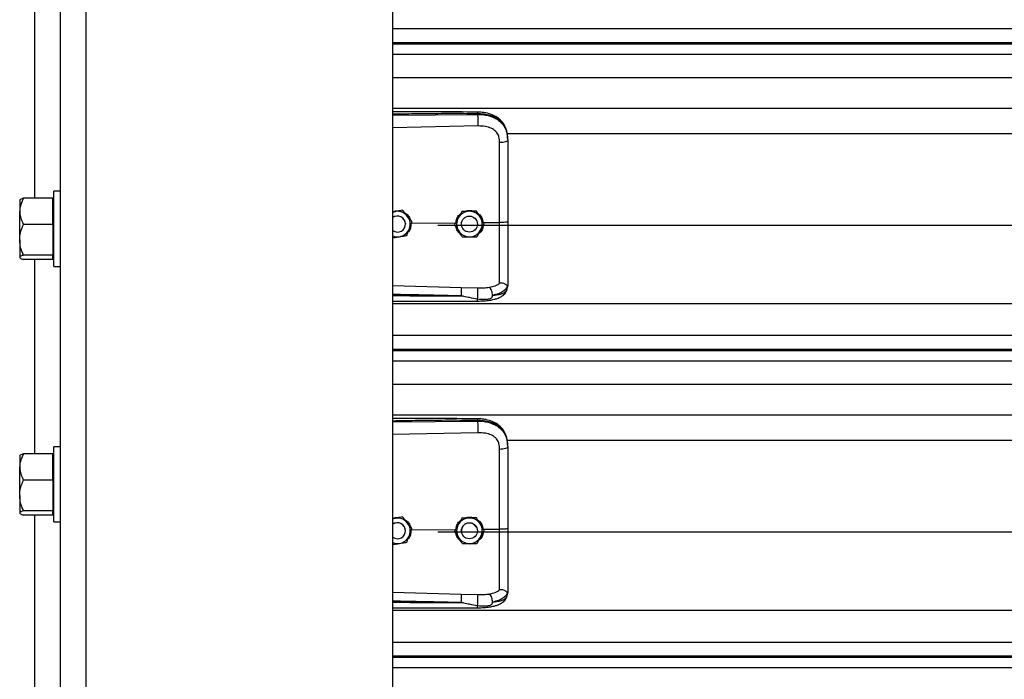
# Model space of a CAD drawing. Header units: inches. Extents: x 170 to 284, y 215 to 248.
# Tile 681 of 1056: x 226.914 to 227.573, y 221.509 to 221.951. Entities that reach past the tile are written whole.
import ezdxf

# ---------------------------------------------------------------- set-up
doc = ezdxf.new("R2010")
doc.units = ezdxf.units.IN
doc.header["$LTSCALE"] = 0.25
doc.header["$MEASUREMENT"] = 0
doc.layers.add('RH FRONT OF HOOD', color=7, linetype='Continuous')

msp = doc.modelspace()

# ---------------------------------------------------------------- linework, layer by layer
at = {"layer": 'RH FRONT OF HOOD'}
for p, q in [((226.94105, 220.1328), (226.94105, 224.45638)), ((226.95817, 220.1328), (226.95817, 224.34448)), ((227.16361, 220.1328), (227.16361, 224.33325)), ((226.92392, 221.83117), (226.92392, 221.96129)), ((227.16361, 221.94472), (231.19593, 221.94472)), ((231.19593, 221.93523), (227.16361, 221.93523)), ((227.16361, 221.93459), (231.19593, 221.93459)), ((227.16361, 221.92757), (231.19593, 221.92757)), ((227.16361, 221.91189), (231.19593, 221.91189)), ((227.16361, 221.8915), (231.19593, 221.8915)), ((227.16361, 221.88675), (227.22046, 221.88729)), ((227.22046, 221.88729), (227.22046, 221.8877)), ((227.22056, 221.8795), (227.16361, 221.87829)), ((227.24016, 221.87443), (231.11938, 221.87443)), ((227.24066, 221.87037), (227.24066, 221.86988)), ((226.94105, 221.83577), (226.93646, 221.83577)), ((226.93646, 221.78547), (226.93646, 221.83577)), ((226.91388, 221.83011), (226.91369, 221.82988)), ((226.91369, 221.82988), (226.91369, 221.82234)), ((226.93591, 221.83117), (226.91625, 221.83117)), ((226.93591, 221.82234), (226.93591, 221.83117)), ((226.93646, 221.82988), (226.93591, 221.82988)), ((226.91369, 221.80325), (226.91369, 221.82234)), ((226.93591, 221.81352), (226.93591, 221.82234)), ((227.16539, 221.82223), (227.16361, 221.82194)), ((227.17027, 221.82302), (227.16934, 221.82287)), ((227.17027, 221.82302), (227.17027, 221.82302)), ((227.2099, 221.82226), (227.2099, 221.82226)), ((227.21979, 221.82241), (227.21979, 221.82241)), ((226.93591, 221.81352), (226.91625, 221.81352)), ((226.93591, 221.81352), (226.93591, 221.80325)), ((227.17091, 221.81716), (227.1713, 221.81662)), ((227.17211, 221.81378), (227.17211, 221.81378)), ((227.17615, 221.81438), (227.20585, 221.81467)), ((227.17652, 221.81537), (227.17652, 221.81537)), ((227.19378, 221.81303), (231.16577, 221.81303)), ((227.20509, 221.81363), (227.20509, 221.81363)), ((227.20962, 221.81378), (227.20966, 221.81438)), ((227.20962, 221.81378), (227.20962, 221.81378)), ((227.21863, 221.81768), (227.21957, 221.81652)), ((227.21957, 221.81652), (227.21972, 221.81626)), ((227.22031, 221.81421), (227.22033, 221.81378)), ((227.22033, 221.81378), (227.22033, 221.81378)), ((227.22428, 221.81484), (227.2352, 221.81495)), ((227.22486, 221.81393), (227.22486, 221.81393)), ((226.91369, 221.80325), (226.91369, 221.79153)), ((226.93591, 221.80325), (226.93591, 221.79297)), ((226.93591, 221.79297), (226.91625, 221.79297)), ((226.93591, 221.79153), (226.93591, 221.79297)), ((226.91369, 221.79153), (226.91369, 221.79136)), ((226.91369, 221.79136), (226.91388, 221.79114)), ((226.93591, 221.79008), (226.91625, 221.79008)), ((226.92392, 221.65996), (226.92392, 221.79008)), ((226.93591, 221.79008), (226.93591, 221.79153)), ((226.93591, 221.79136), (226.93646, 221.79136)), ((226.93646, 221.78547), (226.94105, 221.78547)), ((227.16361, 221.77262), (227.20955, 221.77129)), ((227.24032, 221.77031), (227.24066, 221.7723)), ((227.24066, 221.77283), (227.24066, 221.7723)), ((227.20955, 221.77129), (227.22053, 221.77103)), ((227.16361, 221.76065), (231.19593, 221.76065)), ((227.16361, 221.73927), (231.19593, 221.73927)), ((231.19593, 221.72978), (227.16361, 221.72978)), ((227.16361, 221.72914), (231.19593, 221.72914)), ((227.16361, 221.72213), (231.19593, 221.72213)), ((227.16361, 221.70644), (231.19593, 221.70644)), ((227.16361, 221.68605), (231.19593, 221.68605)), ((227.16361, 221.68131), (227.22046, 221.68184)), ((227.22046, 221.68184), (227.22046, 221.68225)), ((227.22056, 221.67405), (227.16361, 221.67284)), ((227.24016, 221.66898), (231.11938, 221.66898)), ((226.94105, 221.66457), (226.93646, 221.66457)), ((226.93646, 221.61427), (226.93646, 221.66457)), ((227.24066, 221.66492), (227.24066, 221.66443)), ((226.91388, 221.6589), (226.91369, 221.65868)), ((226.91369, 221.65868), (226.91369, 221.65114)), ((226.93591, 221.65996), (226.91625, 221.65996)), ((226.93591, 221.65114), (226.93591, 221.65996)), ((226.93646, 221.65868), (226.93591, 221.65868)), ((226.91369, 221.63204), (226.91369, 221.65114)), ((226.93591, 221.64231), (226.93591, 221.65114)), ((226.93591, 221.64231), (226.91625, 221.64231)), ((226.93591, 221.64231), (226.93591, 221.63204)), ((226.91369, 221.63204), (226.91369, 221.62032)), ((226.93591, 221.63204), (226.93591, 221.62177)), ((226.93591, 221.62177), (226.91625, 221.62177)), ((226.93591, 221.62032), (226.93591, 221.62177)), ((226.91369, 221.62032), (226.91369, 221.62016)), ((226.91369, 221.62016), (226.91388, 221.61993)), ((226.93591, 221.61887), (226.91625, 221.61887)), ((226.92392, 221.48876), (226.92392, 221.61887)), ((226.93591, 221.61887), (226.93591, 221.62032)), ((226.93591, 221.62016), (226.93646, 221.62016)), ((226.93646, 221.61427), (226.94105, 221.61427)), ((227.16539, 221.61678), (227.16361, 221.61649)), ((227.17027, 221.61757), (227.16934, 221.61742)), ((227.17027, 221.61757), (227.17027, 221.61757)), ((227.2099, 221.61681), (227.2099, 221.61682)), ((227.21979, 221.61696), (227.21979, 221.61696)), ((227.17211, 221.60833), (227.17211, 221.60833)), ((227.17615, 221.60894), (227.20585, 221.60922)), ((227.17652, 221.60992), (227.17652, 221.60992)), ((227.19378, 221.60759), (231.16577, 221.60759)), ((227.20509, 221.60818), (227.20509, 221.60818)), ((227.20962, 221.60833), (227.20962, 221.60833)), ((227.22033, 221.60833), (227.22033, 221.60833)), ((227.22428, 221.6094), (227.2352, 221.6095)), ((227.22486, 221.60848), (227.22486, 221.60848)), ((227.16361, 221.56717), (227.20955, 221.56584)), ((227.20955, 221.56584), (227.22053, 221.56558)), ((227.24032, 221.56486), (227.24066, 221.56685)), ((227.24066, 221.56738), (227.24066, 221.56685)), ((227.16361, 221.5552), (231.19593, 221.5552)), ((227.16361, 221.53382), (231.19593, 221.53382)), ((231.19593, 221.52434), (227.16361, 221.52434)), ((227.16361, 221.5237), (231.19593, 221.5237)), ((227.16361, 221.51668), (231.19593, 221.51668))]:
    msp.add_line(p, q, dxfattribs=at)
at = {"layer": 'RH FRONT OF HOOD', "flags": 128}
for points in [[(227.24066, 221.86988), (227.24055, 221.86958), (227.24024, 221.8693), (227.23974, 221.86903), (227.23907, 221.8688), (227.23824, 221.86861), (227.2373, 221.86846), (227.23627, 221.86837), (227.2352, 221.86833)], [(227.16361, 221.82174), (227.1643, 221.82197), (227.16539, 221.82223)], [(227.17205, 221.81461), (227.17209, 221.81424), (227.17211, 221.81378)], [(227.24066, 221.66443), (227.24055, 221.66414), (227.24024, 221.66385), (227.23974, 221.66359), (227.23907, 221.66335), (227.23824, 221.66316), (227.2373, 221.66302), (227.23627, 221.66292), (227.2352, 221.66288)], [(227.16361, 221.61629), (227.1643, 221.61653), (227.16539, 221.61678)], [(227.21957, 221.61107), (227.22017, 221.6096), (227.22033, 221.60833)]]:
    msp.add_lwpolyline(points, dxfattribs=at)
at = {"layer": 'RH FRONT OF HOOD'}
for centre in [(227.21498, 221.81378), (227.21498, 221.60833)]:
    msp.add_circle(centre, 0.00535, dxfattribs=at)
for centre, radius, start, end in [((227.16676, 221.81378), 0.00535, 300.00974, 126.0719), ((227.16676, 221.81378), 0.00856, 39.24773, 99.24773), ((227.16676, 221.81378), 0.00856, 339.24773, 39.24773), ((227.21498, 221.81378), 0.00856, 90.85968, 150.85968), ((227.21498, 221.81378), 0.00856, 30.85968, 90.85968), ((227.21498, 221.81378), 0.00856, 150.85968, 210.85968), ((227.21498, 221.81378), 0.00856, 330.85968, 30.85968), ((227.16676, 221.81378), 0.00535, 233.9281, 300.00974), ((227.16676, 221.81378), 0.00856, 248.40768, 279.24773), ((227.16676, 221.81378), 0.00856, 279.24773, 339.24773), ((227.21498, 221.81378), 0.00856, 210.85968, 270.85968), ((227.21498, 221.81378), 0.00856, 270.85968, 330.85968), ((227.16676, 221.60833), 0.00856, 39.24773, 99.24773), ((227.21498, 221.60833), 0.00856, 90.85968, 150.85968), ((227.21498, 221.60833), 0.00856, 30.85968, 90.85968), ((227.16676, 221.60833), 0.00535, 39.24773, 126.0719), ((227.16676, 221.60833), 0.00535, 300.00974, 126.0719), ((227.16676, 221.60833), 0.00535, 0, 39.24773), ((227.16676, 221.60833), 0.00856, 339.24773, 39.24773), ((227.21498, 221.60833), 0.00856, 150.85968, 210.85968), ((227.21498, 221.60833), 0.00535, 30.85968, 180), ((227.21498, 221.60833), 0.00856, 330.85968, 30.85968), ((227.16676, 221.60833), 0.00535, 233.9281, 300.00974), ((227.16676, 221.60833), 0.00856, 279.24773, 339.24773), ((227.21498, 221.60833), 0.00856, 210.85968, 270.85968), ((227.21498, 221.60833), 0.00856, 270.85968, 330.85968), ((227.16676, 221.60833), 0.00856, 248.40768, 279.24773)]:
    msp.add_arc(centre, radius, start, end, dxfattribs=at)
for points, knots in [([(227.22044, 221.88879), (227.21122, 221.88886), (227.19314, 221.889), (227.17419, 221.88894), (227.16447, 221.88889), (227.16361, 221.88888)], [0, 0, 0, 0, 0.486583, 0.954841, 1, 1, 1, 1]), ([(227.22046, 221.8877), (227.21415, 221.88774), (227.20092, 221.88782), (227.18197, 221.88764), (227.16933, 221.88742), (227.16361, 221.88732)], [0, 0, 0, 0, 0.33267, 0.698436, 1, 1, 1, 1]), ([(227.24057, 221.87241), (227.24045, 221.87348), (227.24024, 221.87542), (227.23949, 221.87794), (227.23863, 221.87985), (227.23756, 221.8816), (227.23624, 221.88319), (227.23477, 221.88448), (227.2334, 221.88544), (227.23196, 221.88627), (227.22958, 221.88734), (227.22664, 221.88815), (227.22333, 221.88868), (227.22144, 221.88876), (227.22044, 221.88879)], [0, 0, 0, 0, 0.108447, 0.196305, 0.269183, 0.327997, 0.41496, 0.491641, 0.538976, 0.594191, 0.669415, 0.814855, 0.902261, 1, 1, 1, 1]), ([(227.22044, 221.88878), (227.22044, 221.88878), (227.22045, 221.8888), (227.22045, 221.88868), (227.22046, 221.88839), (227.22046, 221.88797), (227.22046, 221.8877)], [0, 0, 0, 0, 0.097876, 0.335386, 0.567961, 1, 1, 1, 1]), ([(227.24066, 221.87037), (227.24059, 221.87172), (227.24047, 221.87428), (227.23951, 221.87778), (227.23822, 221.88019), (227.23685, 221.88189), (227.23577, 221.88293), (227.23471, 221.88376), (227.23372, 221.88442), (227.23249, 221.88512), (227.23089, 221.88584), (227.22823, 221.88675), (227.22469, 221.88751), (227.22179, 221.88764), (227.22046, 221.8877)], [0, 0, 0, 0, 0.130716, 0.246761, 0.357793, 0.417097, 0.479148, 0.517715, 0.55909, 0.603295, 0.663348, 0.735369, 0.879208, 1, 1, 1, 1]), ([(227.22046, 221.88729), (227.22048, 221.88671), (227.22053, 221.88552), (227.22057, 221.88329), (227.22058, 221.88112), (227.22056, 221.88003), (227.22056, 221.8795)], [0, 0, 0, 0, 0.240694, 0.5, 0.759306, 1, 1, 1, 1]), ([(227.22046, 221.88729), (227.22166, 221.88726), (227.22409, 221.88719), (227.22742, 221.88658), (227.2304, 221.88563), (227.23293, 221.88442), (227.23517, 221.88287), (227.23704, 221.88104), (227.23853, 221.8789), (227.2397, 221.87635), (227.2405, 221.87327), (227.2406, 221.87102), (227.24066, 221.86988)], [0, 0, 0, 0, 0.109401, 0.222347, 0.315179, 0.410223, 0.501275, 0.594601, 0.683449, 0.774533, 0.885821, 1, 1, 1, 1]), ([(227.23477, 221.87226), (227.23477, 221.87226), (227.23467, 221.87262), (227.23417, 221.87403), (227.23264, 221.87623), (227.22957, 221.87814), (227.22546, 221.87935), (227.2223, 221.87945), (227.22056, 221.8795)], [0, 0, 0, 0, 0.000004, 0.065095, 0.26167, 0.475311, 0.709366, 1, 1, 1, 1]), ([(227.2352, 221.86833), (227.23513, 221.86966), (227.23506, 221.87098), (227.23477, 221.87226), (227.23477, 221.87226)], [0, 0, 0, 0, 0.99998, 1, 1, 1, 1]), ([(227.2352, 221.81495), (227.2352, 221.81495), (227.2352, 221.81833), (227.2352, 221.82538), (227.2352, 221.83605), (227.2352, 221.84693), (227.2352, 221.85772), (227.2352, 221.86479), (227.2352, 221.86833)], [0, 0, 0, 0, 0.000001, 0.187792, 0.390844, 0.593896, 0.796948, 1, 1, 1, 1]), ([(227.24066, 221.86988), (227.24066, 221.86625), (227.24066, 221.85898), (227.24066, 221.8479), (227.24066, 221.83671), (227.24066, 221.82575), (227.24066, 221.8185), (227.24066, 221.81502)], [0, 0, 0, 0, 0.202757, 0.406104, 0.60886, 0.812207, 1, 1, 1, 1]), ([(226.91625, 221.83117), (226.91558, 221.8298), (226.91421, 221.827), (226.91369, 221.82395), (226.91369, 221.82238), (226.91369, 221.82234)], [0, 0, 0, 0, 0.484341, 0.986328, 1, 1, 1, 1]), ([(226.91395, 221.83005), (226.914, 221.83014), (226.91418, 221.83044), (226.91514, 221.83082), (226.916, 221.83109), (226.91625, 221.83117)], [0, 0, 0, 0, 0.237471, 0.77815, 1, 1, 1, 1]), ([(226.91369, 221.82234), (226.91378, 221.82111), (226.91398, 221.81859), (226.91513, 221.81567), (226.916, 221.814), (226.91625, 221.81352)], [0, 0, 0, 0, 0.406291, 0.827266, 1, 1, 1, 1]), ([(227.16361, 221.82206), (227.16445, 221.82234), (227.16586, 221.82281), (227.16733, 221.82269), (227.16793, 221.82264)], [0, 0, 0, 0, 0.594398, 1, 1, 1, 1]), ([(227.17027, 221.82302), (227.16959, 221.82291), (227.16822, 221.82269), (227.16656, 221.82242), (227.16561, 221.82226), (227.16539, 221.82223)], [0, 0, 0, 0, 0.4299704, 0.8700602, 1, 1, 1, 1]), ([(227.17339, 221.81919), (227.17327, 221.81934), (227.1723, 221.82053), (227.17124, 221.82183), (227.17036, 221.8229), (227.17027, 221.82302)], [0, 0, 0, 0, 0.115647, 0.904534, 1, 1, 1, 1]), ([(227.17339, 221.81919), (227.17327, 221.81935), (227.1723, 221.82053), (227.17124, 221.82183), (227.17036, 221.82291), (227.17027, 221.82302)], [0, 0, 0, 0, 0.115647, 0.904534, 1, 1, 1, 1]), ([(227.17154, 221.82133), (227.17219, 221.8209), (227.17368, 221.81992), (227.17498, 221.81818), (227.17525, 221.81695), (227.17531, 221.8167)], [0, 0, 0, 0, 0.381422, 0.875754, 1, 1, 1, 1]), ([(227.17652, 221.81537), (227.17626, 221.81569), (227.17526, 221.81691), (227.17418, 221.81823), (227.17339, 221.81919)], [0, 0, 0, 0, 0.264307, 1, 1, 1, 1]), ([(227.17652, 221.81537), (227.17626, 221.81569), (227.17526, 221.81691), (227.17418, 221.81823), (227.17339, 221.81919)], [0, 0, 0, 0, 0.264307, 1, 1, 1, 1]), ([(227.20601, 221.81528), (227.20617, 221.81603), (227.20655, 221.81778), (227.20768, 221.81962), (227.20872, 221.82035), (227.20892, 221.82049)], [0, 0, 0, 0, 0.377677, 0.881161, 1, 1, 1, 1]), ([(227.2099, 221.82226), (227.20957, 221.82166), (227.2089, 221.82045), (227.20808, 221.81898), (227.20761, 221.81814), (227.2075, 221.81795)], [0, 0, 0, 0, 0.42997, 0.87006, 1, 1, 1, 1]), ([(227.2099, 221.82226), (227.20957, 221.82167), (227.2089, 221.82046), (227.20808, 221.81898), (227.20761, 221.81814), (227.2075, 221.81795)], [0, 0, 0, 0, 0.42997, 0.87006, 1, 1, 1, 1]), ([(227.21485, 221.82234), (227.21357, 221.82232), (227.21188, 221.82229), (227.2103, 221.82227), (227.2099, 221.82226)], [0, 0, 0, 0, 0.749773, 1, 1, 1, 1]), ([(227.21485, 221.82234), (227.21357, 221.82232), (227.21188, 221.82229), (227.2103, 221.82227), (227.2099, 221.82226)], [0, 0, 0, 0, 0.7497734, 1, 1, 1, 1]), ([(227.21205, 221.8223), (227.21262, 221.82251), (227.2138, 221.82295), (227.21585, 221.82301), (227.21718, 221.8226), (227.2179, 221.82238)], [0, 0, 0, 0, 0.30274, 0.628644, 1, 1, 1, 1]), ([(227.21979, 221.82241), (227.2191, 221.8224), (227.21772, 221.82238), (227.21603, 221.82235), (227.21507, 221.82234), (227.21485, 221.82234)], [0, 0, 0, 0, 0.42997, 0.87006, 1, 1, 1, 1]), ([(227.21979, 221.82241), (227.2191, 221.8224), (227.21772, 221.82238), (227.21603, 221.82236), (227.21507, 221.82234), (227.21485, 221.82234)], [0, 0, 0, 0, 0.4299704, 0.8700602, 1, 1, 1, 1]), ([(227.22232, 221.81817), (227.22222, 221.81834), (227.22144, 221.81965), (227.22058, 221.82109), (227.21987, 221.82228), (227.21979, 221.82241)], [0, 0, 0, 0, 0.115647, 0.904534, 1, 1, 1, 1]), ([(227.22232, 221.81817), (227.22222, 221.81834), (227.22144, 221.81965), (227.22058, 221.82109), (227.21987, 221.82228), (227.21979, 221.82241)], [0, 0, 0, 0, 0.115647, 0.904534, 1, 1, 1, 1]), ([(227.22066, 221.82095), (227.22091, 221.8208), (227.22204, 221.82012), (227.22352, 221.81802), (227.22402, 221.81593), (227.22428, 221.81484)], [0, 0, 0, 0, 0.117443, 0.542782, 1, 1, 1, 1]), ([(226.91369, 221.80325), (226.91369, 221.80348), (226.91371, 221.80502), (226.91413, 221.80789), (226.91516, 221.81107), (226.91598, 221.81291), (226.91625, 221.81352)], [0, 0, 0, 0, 0.066532, 0.435283, 0.814551, 1, 1, 1, 1]), ([(227.17585, 221.81361), (227.17578, 221.81278), (227.17562, 221.81102), (227.17477, 221.80922), (227.17398, 221.80851), (227.17389, 221.80844)], [0, 0, 0, 0, 0.439592, 0.936516, 1, 1, 1, 1]), ([(227.17477, 221.81074), (227.17522, 221.81193), (227.17582, 221.81352), (227.17638, 221.815), (227.17652, 221.81537)], [0, 0, 0, 0, 0.749773, 1, 1, 1, 1]), ([(227.2075, 221.81795), (227.20688, 221.81683), (227.20605, 221.81535), (227.20528, 221.81397), (227.20509, 221.81363)], [0, 0, 0, 0, 0.749773, 1, 1, 1, 1]), ([(227.2075, 221.81795), (227.20688, 221.81684), (227.20605, 221.81535), (227.20528, 221.81398), (227.20509, 221.81363)], [0, 0, 0, 0, 0.7497734, 1, 1, 1, 1]), ([(227.20763, 221.80939), (227.20753, 221.80955), (227.20674, 221.81087), (227.20588, 221.81231), (227.20517, 221.8135), (227.20509, 221.81363)], [0, 0, 0, 0, 0.115647, 0.904534, 1, 1, 1, 1]), ([(227.20891, 221.80724), (227.20826, 221.8079), (227.20691, 221.80928), (227.20601, 221.81115), (227.20596, 221.81216), (227.20596, 221.81217)], [0, 0, 0, 0, 0.479701, 0.993135, 1, 1, 1, 1]), ([(227.22418, 221.81271), (227.22407, 221.81199), (227.2238, 221.81032), (227.22265, 221.8084), (227.22151, 221.80755), (227.22115, 221.80727)], [0, 0, 0, 0, 0.335649, 0.786425, 1, 1, 1, 1]), ([(227.22486, 221.81393), (227.22464, 221.81428), (227.22383, 221.81564), (227.22296, 221.8171), (227.22232, 221.81817)], [0, 0, 0, 0, 0.264307, 1, 1, 1, 1]), ([(227.22486, 221.81393), (227.22464, 221.81429), (227.22383, 221.81564), (227.22296, 221.8171), (227.22232, 221.81817)], [0, 0, 0, 0, 0.264307, 1, 1, 1, 1]), ([(227.22245, 221.80961), (227.22307, 221.81072), (227.2239, 221.8122), (227.22467, 221.81358), (227.22486, 221.81393)], [0, 0, 0, 0, 0.749773, 1, 1, 1, 1]), ([(227.24066, 221.81502), (227.24057, 221.81501), (227.24041, 221.81498), (227.23916, 221.81496), (227.23736, 221.81494), (227.23592, 221.81495), (227.2352, 221.81495)], [0, 0, 0, 0, 0.250001, 0.500001, 0.750001, 1, 1, 1, 1]), ([(227.2352, 221.77426), (227.2352, 221.77452), (227.2352, 221.7761), (227.2352, 221.77953), (227.2352, 221.78513), (227.2352, 221.79157), (227.2352, 221.79879), (227.2352, 221.80667), (227.2352, 221.8122), (227.2352, 221.81495), (227.2352, 221.81495)], [0, 0, 0, 0, 0.031558, 0.189146, 0.346734, 0.504328, 0.661923, 0.83096, 0.999998, 1, 1, 1, 1]), ([(227.24066, 221.81502), (227.24066, 221.81198), (227.24066, 221.80581), (227.24066, 221.79702), (227.24066, 221.78885), (227.24066, 221.78227), (227.24066, 221.77689), (227.24066, 221.77419), (227.24066, 221.77283)], [0, 0, 0, 0, 0.187091, 0.380392, 0.555876, 0.736448, 0.867195, 1, 1, 1, 1]), ([(227.16361, 221.80459), (227.16417, 221.80468), (227.16542, 221.80489), (227.16697, 221.80514), (227.16792, 221.80529), (227.16814, 221.80533)], [0, 0, 0, 0, 0.38442, 0.859677, 1, 1, 1, 1]), ([(227.16814, 221.80533), (227.16939, 221.80553), (227.17107, 221.8058), (227.17263, 221.80606), (227.17302, 221.80612)], [0, 0, 0, 0, 0.749773, 1, 1, 1, 1]), ([(227.17302, 221.80612), (227.17326, 221.80676), (227.17375, 221.80806), (227.17435, 221.80963), (227.17469, 221.81054), (227.17477, 221.81074)], [0, 0, 0, 0, 0.4299704, 0.8700602, 1, 1, 1, 1]), ([(227.21016, 221.80514), (227.20995, 221.8055), (227.20914, 221.80686), (227.20827, 221.80831), (227.20763, 221.80939)], [0, 0, 0, 0, 0.264307, 1, 1, 1, 1]), ([(227.2151, 221.80522), (227.21638, 221.80524), (227.21807, 221.80526), (227.21965, 221.80529), (227.22005, 221.80529)], [0, 0, 0, 0, 0.749773, 1, 1, 1, 1]), ([(227.22005, 221.80529), (227.22038, 221.80589), (227.22105, 221.8071), (227.22187, 221.80857), (227.22234, 221.80942), (227.22245, 221.80961)], [0, 0, 0, 0, 0.42997, 0.87006, 1, 1, 1, 1]), ([(226.91625, 221.79297), (226.91587, 221.79384), (226.91497, 221.7959), (226.91393, 221.79933), (226.91377, 221.80193), (226.91369, 221.80325)], [0, 0, 0, 0, 0.26546, 0.628076, 1, 1, 1, 1]), ([(227.21016, 221.80514), (227.21085, 221.80515), (227.21223, 221.80517), (227.21392, 221.8052), (227.21488, 221.80521), (227.2151, 221.80522)], [0, 0, 0, 0, 0.42997, 0.87006, 1, 1, 1, 1]), ([(227.21725, 221.80525), (227.21715, 221.80521), (227.21638, 221.80491), (227.21508, 221.80485), (227.21398, 221.8051), (227.21358, 221.80519)], [0, 0, 0, 0, 0.081672, 0.673462, 1, 1, 1, 1]), ([(226.91625, 221.79297), (226.91558, 221.79275), (226.91421, 221.79229), (226.91369, 221.79179), (226.91369, 221.79153), (226.91369, 221.79153)], [0, 0, 0, 0, 0.484341, 0.986328, 1, 1, 1, 1]), ([(226.91369, 221.79153), (226.91378, 221.79132), (226.91398, 221.79091), (226.91513, 221.79043), (226.916, 221.79016), (226.91625, 221.79008)], [0, 0, 0, 0, 0.406291, 0.827266, 1, 1, 1, 1]), ([(227.22836, 221.77143), (227.22974, 221.77172), (227.23182, 221.77216), (227.234, 221.7732), (227.2348, 221.7739), (227.2352, 221.77426)], [0, 0, 0, 0, 0.490199, 0.7438847, 1, 1, 1, 1]), ([(227.24046, 221.77258), (227.24019, 221.77185), (227.23962, 221.77037), (227.23757, 221.76854), (227.23458, 221.76698), (227.23185, 221.76636), (227.23045, 221.76604)], [0, 0, 0, 0, 0.2305258, 0.4734878, 0.729738, 1, 1, 1, 1]), ([(227.24046, 221.77258), (227.24041, 221.77257), (227.24031, 221.77255), (227.24002, 221.77274), (227.23955, 221.77307), (227.23868, 221.77365), (227.2372, 221.77426), (227.23586, 221.77426), (227.2352, 221.77426)], [0, 0, 0, 0, 0.1136769, 0.2333502, 0.3620694, 0.5019164, 0.7557449, 1, 1, 1, 1]), ([(227.24066, 221.77283), (227.24066, 221.77282), (227.24066, 221.77281), (227.24065, 221.77271), (227.24055, 221.77263), (227.24046, 221.77256)], [0, 0, 0, 0, 0.011935, 0.118982, 1, 1, 1, 1]), ([(227.20947, 221.76563), (227.20557, 221.76573), (227.1973, 221.76594), (227.18419, 221.76622), (227.17324, 221.76644), (227.16623, 221.76656), (227.16405, 221.7666), (227.16361, 221.76661)], [0, 0, 0, 0, 0.25516, 0.541071, 0.857735, 0.971288, 1, 1, 1, 1]), ([(227.16361, 221.76596), (227.16621, 221.76593), (227.17128, 221.76587), (227.17884, 221.76579), (227.18649, 221.76572), (227.19425, 221.76567), (227.20197, 221.76564), (227.20701, 221.76563), (227.20947, 221.76563)], [0, 0, 0, 0, 0.169941, 0.331425, 0.494842, 0.670531, 0.838916, 1, 1, 1, 1]), ([(227.20955, 221.77129), (227.20956, 221.77105), (227.20957, 221.77068), (227.20956, 221.76982), (227.20956, 221.76905), (227.20954, 221.76819), (227.20952, 221.76703), (227.20949, 221.76618), (227.20947, 221.76563)], [0, 0, 0, 0, 0.2394515, 0.3683458, 0.4999762, 0.6316106, 0.7605158, 1, 1, 1, 1]), ([(227.2204, 221.7622), (227.22189, 221.76224), (227.22467, 221.76231), (227.22841, 221.76273), (227.23128, 221.76329), (227.23338, 221.7639), (227.23497, 221.76451), (227.23634, 221.7652), (227.23761, 221.76608), (227.23874, 221.76716), (227.23976, 221.76858), (227.24011, 221.76968), (227.2403, 221.77027)], [0, 0, 0, 0, 0.169691, 0.317141, 0.442436, 0.538436, 0.608329, 0.684096, 0.742678, 0.815168, 0.901564, 1, 1, 1, 1]), ([(227.22045, 221.76346), (227.22047, 221.7637), (227.2205, 221.7642), (227.22054, 221.76521), (227.22058, 221.7664), (227.2206, 221.76767), (227.22061, 221.76888), (227.2206, 221.76987), (227.22057, 221.77061), (227.22055, 221.77089), (227.22053, 221.77103)], [0, 0, 0, 0, 0.109851, 0.231726, 0.363178, 0.5, 0.636822, 0.768274, 0.890149, 1, 1, 1, 1]), ([(227.23045, 221.76603), (227.23038, 221.76566), (227.23028, 221.76514), (227.2299, 221.76455), (227.22948, 221.76411), (227.22868, 221.76367), (227.2272, 221.76331), (227.22444, 221.76307), (227.22205, 221.7633), (227.22045, 221.76346)], [0, 0, 0, 0, 0.100127, 0.139586, 0.189714, 0.258234, 0.369736, 0.580348, 1, 1, 1, 1]), ([(227.22053, 221.77103), (227.22189, 221.77102), (227.22459, 221.771), (227.2271, 221.77129), (227.22835, 221.77143)], [0, 0, 0, 0, 0.500392, 1, 1, 1, 1]), ([(227.23045, 221.76603), (227.23043, 221.76656), (227.23038, 221.76766), (227.2299, 221.76933), (227.2292, 221.77071), (227.22863, 221.7712), (227.22836, 221.77143)], [0, 0, 0, 0, 0.240562, 0.499746, 0.759069, 1, 1, 1, 1]), ([(227.23045, 221.76603), (227.231, 221.76609), (227.23231, 221.76623), (227.2337, 221.76646), (227.23466, 221.76665), (227.23589, 221.76693), (227.23758, 221.76749), (227.2394, 221.76862), (227.24, 221.76974), (227.24032, 221.77031)], [0, 0, 0, 0, 0.109188, 0.260819, 0.307798, 0.335524, 0.562789, 0.774954, 1, 1, 1, 1]), ([(227.16361, 221.76207), (227.16728, 221.76207), (227.17875, 221.76207), (227.19768, 221.7621), (227.21295, 221.76217), (227.2204, 221.7622)], [0, 0, 0, 0, 0.1936599, 0.6060178, 1, 1, 1, 1]), ([(227.22045, 221.76346), (227.21867, 221.7638), (227.21561, 221.7644), (227.21218, 221.76512), (227.21044, 221.76547), (227.20994, 221.76557), (227.20979, 221.7656), (227.20974, 221.76561)], [0, 0, 0, 0, 0.50228, 0.861696, 0.958427, 0.986103, 1, 1, 1, 1]), ([(227.2204, 221.76222), (227.2204, 221.76222), (227.22041, 221.76215), (227.22042, 221.76234), (227.22044, 221.76267), (227.22044, 221.7631), (227.22045, 221.76339), (227.22045, 221.76346)], [0, 0, 0, 0, 0.034367, 0.324567, 0.621015, 0.917463, 1, 1, 1, 1]), ([(227.22044, 221.68335), (227.21122, 221.68341), (227.19314, 221.68355), (227.17419, 221.68349), (227.16447, 221.68344), (227.16361, 221.68343)], [0, 0, 0, 0, 0.486583, 0.954841, 1, 1, 1, 1]), ([(227.22046, 221.68225), (227.21415, 221.68229), (227.20092, 221.68238), (227.18197, 221.6822), (227.16933, 221.68197), (227.16361, 221.68187)], [0, 0, 0, 0, 0.33267, 0.698436, 1, 1, 1, 1]), ([(227.24057, 221.66696), (227.24045, 221.66803), (227.24024, 221.66997), (227.23949, 221.67249), (227.23863, 221.6744), (227.23756, 221.67615), (227.23624, 221.67774), (227.23477, 221.67904), (227.2334, 221.68), (227.23196, 221.68083), (227.22958, 221.68189), (227.22664, 221.68271), (227.22333, 221.68324), (227.22144, 221.68331), (227.22044, 221.68335)], [0, 0, 0, 0, 0.108447, 0.196305, 0.269183, 0.327997, 0.41496, 0.491641, 0.538976, 0.594191, 0.669415, 0.814855, 0.902261, 1, 1, 1, 1]), ([(227.22044, 221.68333), (227.22044, 221.68333), (227.22045, 221.68335), (227.22045, 221.68323), (227.22046, 221.68294), (227.22046, 221.68252), (227.22046, 221.68225)], [0, 0, 0, 0, 0.097876, 0.335386, 0.567961, 1, 1, 1, 1]), ([(227.24066, 221.66492), (227.24059, 221.66628), (227.24047, 221.66884), (227.23951, 221.67233), (227.23822, 221.67474), (227.23685, 221.67644), (227.23577, 221.67749), (227.23471, 221.67831), (227.23372, 221.67897), (227.23249, 221.67967), (227.23089, 221.6804), (227.22823, 221.6813), (227.22469, 221.68206), (227.22179, 221.68219), (227.22046, 221.68225)], [0, 0, 0, 0, 0.130716, 0.246761, 0.357793, 0.417097, 0.479148, 0.517715, 0.55909, 0.603295, 0.663348, 0.735369, 0.879208, 1, 1, 1, 1]), ([(227.22046, 221.68184), (227.22048, 221.68127), (227.22053, 221.68007), (227.22057, 221.67785), (227.22058, 221.67567), (227.22056, 221.67458), (227.22056, 221.67405)], [0, 0, 0, 0, 0.240694, 0.5, 0.759306, 1, 1, 1, 1]), ([(227.22046, 221.68184), (227.22166, 221.68181), (227.22409, 221.68175), (227.22742, 221.68113), (227.2304, 221.68019), (227.23293, 221.67897), (227.23517, 221.67743), (227.23704, 221.67559), (227.23853, 221.67346), (227.2397, 221.6709), (227.2405, 221.66782), (227.2406, 221.66557), (227.24066, 221.66443)], [0, 0, 0, 0, 0.109401, 0.222347, 0.315179, 0.410223, 0.501275, 0.594601, 0.683449, 0.774533, 0.885821, 1, 1, 1, 1]), ([(227.23477, 221.66682), (227.23477, 221.66682), (227.23467, 221.66718), (227.23417, 221.66858), (227.23264, 221.67078), (227.22957, 221.67269), (227.22546, 221.6739), (227.2223, 221.674), (227.22056, 221.67405)], [0, 0, 0, 0, 0.000004, 0.065095, 0.26167, 0.475311, 0.709366, 1, 1, 1, 1]), ([(227.2352, 221.66288), (227.23513, 221.66421), (227.23506, 221.66553), (227.23477, 221.66682), (227.23477, 221.66682)], [0, 0, 0, 0, 0.99998, 1, 1, 1, 1]), ([(227.2352, 221.6095), (227.2352, 221.6095), (227.2352, 221.61289), (227.2352, 221.61993), (227.2352, 221.63061), (227.2352, 221.64148), (227.2352, 221.65227), (227.2352, 221.65935), (227.2352, 221.66288)], [0, 0, 0, 0, 0.000001, 0.187792, 0.390844, 0.593896, 0.796948, 1, 1, 1, 1]), ([(227.24066, 221.66443), (227.24066, 221.6608), (227.24066, 221.65353), (227.24066, 221.64245), (227.24066, 221.63127), (227.24066, 221.6203), (227.24066, 221.61305), (227.24066, 221.60957)], [0, 0, 0, 0, 0.202757, 0.406104, 0.60886, 0.812207, 1, 1, 1, 1]), ([(226.91625, 221.65996), (226.91558, 221.65859), (226.91421, 221.6558), (226.91369, 221.65274), (226.91369, 221.65118), (226.91369, 221.65114)], [0, 0, 0, 0, 0.484341, 0.986328, 1, 1, 1, 1]), ([(226.91395, 221.65884), (226.914, 221.65894), (226.91418, 221.65924), (226.91514, 221.65961), (226.916, 221.65988), (226.91625, 221.65996)], [0, 0, 0, 0, 0.237471, 0.77815, 1, 1, 1, 1]), ([(226.91369, 221.65114), (226.91378, 221.6499), (226.91398, 221.64739), (226.91513, 221.64446), (226.916, 221.6428), (226.91625, 221.64231)], [0, 0, 0, 0, 0.4062906, 0.8272664, 1, 1, 1, 1]), ([(226.91369, 221.63204), (226.91369, 221.63228), (226.91371, 221.63381), (226.91413, 221.63669), (226.91516, 221.63986), (226.91598, 221.64171), (226.91625, 221.64231)], [0, 0, 0, 0, 0.066532, 0.435283, 0.814551, 1, 1, 1, 1]), ([(226.91625, 221.62177), (226.91587, 221.62264), (226.91497, 221.6247), (226.91393, 221.62812), (226.91377, 221.63072), (226.91369, 221.63204)], [0, 0, 0, 0, 0.26546, 0.628076, 1, 1, 1, 1]), ([(226.91625, 221.62177), (226.91558, 221.62154), (226.91421, 221.62109), (226.91369, 221.62058), (226.91369, 221.62033), (226.91369, 221.62032)], [0, 0, 0, 0, 0.484341, 0.986328, 1, 1, 1, 1]), ([(226.91369, 221.62032), (226.91378, 221.62012), (226.91398, 221.61971), (226.91513, 221.61923), (226.916, 221.61895), (226.91625, 221.61887)], [0, 0, 0, 0, 0.406291, 0.827266, 1, 1, 1, 1]), ([(227.16361, 221.61661), (227.16445, 221.61689), (227.16586, 221.61736), (227.16733, 221.61724), (227.16793, 221.61719)], [0, 0, 0, 0, 0.5943977, 1, 1, 1, 1]), ([(227.17027, 221.61757), (227.16959, 221.61746), (227.16822, 221.61724), (227.16656, 221.61697), (227.16561, 221.61681), (227.16539, 221.61678)], [0, 0, 0, 0, 0.4299704, 0.8700602, 1, 1, 1, 1]), ([(227.17339, 221.61375), (227.17327, 221.6139), (227.1723, 221.61508), (227.17124, 221.61638), (227.17036, 221.61746), (227.17027, 221.61757)], [0, 0, 0, 0, 0.115647, 0.904534, 1, 1, 1, 1]), ([(227.17339, 221.61375), (227.17327, 221.6139), (227.1723, 221.61508), (227.17124, 221.61638), (227.17036, 221.61746), (227.17027, 221.61757)], [0, 0, 0, 0, 0.115647, 0.904534, 1, 1, 1, 1]), ([(227.17154, 221.61588), (227.17219, 221.61545), (227.17368, 221.61447), (227.17498, 221.61274), (227.17525, 221.6115), (227.17531, 221.61125)], [0, 0, 0, 0, 0.381422, 0.875754, 1, 1, 1, 1]), ([(227.20601, 221.60983), (227.20617, 221.61058), (227.20655, 221.61234), (227.20768, 221.61418), (227.20872, 221.61491), (227.20892, 221.61505)], [0, 0, 0, 0, 0.377677, 0.881161, 1, 1, 1, 1]), ([(227.2099, 221.61682), (227.20957, 221.61622), (227.2089, 221.61501), (227.20808, 221.61354), (227.20761, 221.61269), (227.2075, 221.6125)], [0, 0, 0, 0, 0.42997, 0.87006, 1, 1, 1, 1]), ([(227.2099, 221.61681), (227.20957, 221.61622), (227.2089, 221.61501), (227.20808, 221.61353), (227.20761, 221.61269), (227.2075, 221.6125)], [0, 0, 0, 0, 0.42997, 0.87006, 1, 1, 1, 1]), ([(227.21485, 221.61689), (227.21357, 221.61687), (227.21188, 221.61684), (227.2103, 221.61682), (227.2099, 221.61681)], [0, 0, 0, 0, 0.749773, 1, 1, 1, 1]), ([(227.21485, 221.61689), (227.21357, 221.61687), (227.21188, 221.61685), (227.2103, 221.61682), (227.2099, 221.61682)], [0, 0, 0, 0, 0.749773, 1, 1, 1, 1]), ([(227.21205, 221.61685), (227.21262, 221.61706), (227.2138, 221.6175), (227.21585, 221.61756), (227.21718, 221.61715), (227.2179, 221.61694)], [0, 0, 0, 0, 0.30274, 0.628644, 1, 1, 1, 1]), ([(227.21979, 221.61696), (227.2191, 221.61695), (227.21772, 221.61693), (227.21603, 221.61691), (227.21507, 221.61689), (227.21485, 221.61689)], [0, 0, 0, 0, 0.42997, 0.87006, 1, 1, 1, 1]), ([(227.21979, 221.61696), (227.2191, 221.61695), (227.21772, 221.61693), (227.21603, 221.61691), (227.21507, 221.61689), (227.21485, 221.61689)], [0, 0, 0, 0, 0.42997, 0.87006, 1, 1, 1, 1]), ([(227.22232, 221.61272), (227.22222, 221.61289), (227.22144, 221.6142), (227.22058, 221.61564), (227.21987, 221.61683), (227.21979, 221.61696)], [0, 0, 0, 0, 0.115647, 0.904534, 1, 1, 1, 1]), ([(227.22232, 221.61272), (227.22222, 221.61289), (227.22144, 221.6142), (227.22058, 221.61564), (227.21987, 221.61684), (227.21979, 221.61696)], [0, 0, 0, 0, 0.115647, 0.904534, 1, 1, 1, 1]), ([(227.22066, 221.6155), (227.22091, 221.61535), (227.22204, 221.61467), (227.22352, 221.61257), (227.22402, 221.61048), (227.22428, 221.6094)], [0, 0, 0, 0, 0.117443, 0.542782, 1, 1, 1, 1]), ([(227.17652, 221.60992), (227.17626, 221.61024), (227.17526, 221.61146), (227.17418, 221.61278), (227.17339, 221.61375)], [0, 0, 0, 0, 0.264307, 1, 1, 1, 1]), ([(227.17652, 221.60992), (227.17626, 221.61024), (227.17526, 221.61147), (227.17418, 221.61278), (227.17339, 221.61375)], [0, 0, 0, 0, 0.264307, 1, 1, 1, 1]), ([(227.17585, 221.60816), (227.17578, 221.60733), (227.17562, 221.60558), (227.17477, 221.60377), (227.17398, 221.60307), (227.17389, 221.60299)], [0, 0, 0, 0, 0.439592, 0.936516, 1, 1, 1, 1]), ([(227.17477, 221.6053), (227.17522, 221.60649), (227.17582, 221.60807), (227.17638, 221.60955), (227.17652, 221.60992)], [0, 0, 0, 0, 0.749773, 1, 1, 1, 1]), ([(227.2075, 221.6125), (227.20688, 221.61139), (227.20605, 221.6099), (227.20528, 221.60853), (227.20509, 221.60818)], [0, 0, 0, 0, 0.7497734, 1, 1, 1, 1]), ([(227.2075, 221.6125), (227.20688, 221.61139), (227.20605, 221.60991), (227.20528, 221.60853), (227.20509, 221.60818)], [0, 0, 0, 0, 0.749773, 1, 1, 1, 1]), ([(227.20763, 221.60394), (227.20753, 221.60411), (227.20674, 221.60542), (227.20588, 221.60686), (227.20517, 221.60805), (227.20509, 221.60818)], [0, 0, 0, 0, 0.115647, 0.904534, 1, 1, 1, 1]), ([(227.22486, 221.60848), (227.22464, 221.60884), (227.22383, 221.61019), (227.22296, 221.61165), (227.22232, 221.61272)], [0, 0, 0, 0, 0.264307, 1, 1, 1, 1]), ([(227.22486, 221.60848), (227.22464, 221.60884), (227.22383, 221.61019), (227.22296, 221.61165), (227.22232, 221.61272)], [0, 0, 0, 0, 0.264307, 1, 1, 1, 1]), ([(227.22245, 221.60416), (227.22307, 221.60527), (227.2239, 221.60675), (227.22467, 221.60813), (227.22486, 221.60848)], [0, 0, 0, 0, 0.7497734, 1, 1, 1, 1]), ([(227.24066, 221.60957), (227.24057, 221.60956), (227.24041, 221.60954), (227.23916, 221.60951), (227.23736, 221.60949), (227.23592, 221.6095), (227.2352, 221.6095)], [0, 0, 0, 0, 0.250001, 0.500001, 0.750001, 1, 1, 1, 1]), ([(227.2352, 221.56881), (227.2352, 221.56907), (227.2352, 221.57065), (227.2352, 221.57408), (227.2352, 221.57968), (227.2352, 221.58612), (227.2352, 221.59335), (227.2352, 221.60122), (227.2352, 221.60675), (227.2352, 221.6095), (227.2352, 221.6095)], [0, 0, 0, 0, 0.031558, 0.189146, 0.346734, 0.504328, 0.661923, 0.83096, 0.999998, 1, 1, 1, 1]), ([(227.24066, 221.60957), (227.24066, 221.60653), (227.24066, 221.60036), (227.24066, 221.59157), (227.24066, 221.5834), (227.24066, 221.57682), (227.24066, 221.57144), (227.24066, 221.56874), (227.24066, 221.56738)], [0, 0, 0, 0, 0.187091, 0.380392, 0.555876, 0.736448, 0.867195, 1, 1, 1, 1]), ([(227.17302, 221.60067), (227.17326, 221.60131), (227.17375, 221.60261), (227.17435, 221.60419), (227.17469, 221.60509), (227.17477, 221.6053)], [0, 0, 0, 0, 0.42997, 0.87006, 1, 1, 1, 1]), ([(227.20891, 221.6018), (227.20826, 221.60246), (227.20691, 221.60383), (227.20601, 221.6057), (227.20596, 221.60671), (227.20596, 221.60673)], [0, 0, 0, 0, 0.479701, 0.993135, 1, 1, 1, 1]), ([(227.21016, 221.5997), (227.20995, 221.60005), (227.20914, 221.60141), (227.20827, 221.60287), (227.20763, 221.60394)], [0, 0, 0, 0, 0.264307, 1, 1, 1, 1]), ([(227.22005, 221.59984), (227.22038, 221.60044), (227.22105, 221.60165), (227.22187, 221.60313), (227.22234, 221.60397), (227.22245, 221.60416)], [0, 0, 0, 0, 0.42997, 0.87006, 1, 1, 1, 1]), ([(227.22418, 221.60726), (227.22407, 221.60654), (227.2238, 221.60487), (227.22265, 221.60295), (227.22151, 221.6021), (227.22115, 221.60183)], [0, 0, 0, 0, 0.335649, 0.786425, 1, 1, 1, 1]), ([(227.16361, 221.59914), (227.16417, 221.59923), (227.16542, 221.59944), (227.16697, 221.59969), (227.16792, 221.59984), (227.16814, 221.59988)], [0, 0, 0, 0, 0.38442, 0.859677, 1, 1, 1, 1]), ([(227.16814, 221.59988), (227.16939, 221.60008), (227.17107, 221.60036), (227.17263, 221.60061), (227.17302, 221.60067)], [0, 0, 0, 0, 0.749773, 1, 1, 1, 1]), ([(227.21016, 221.5997), (227.21085, 221.59971), (227.21223, 221.59973), (227.21392, 221.59975), (227.21488, 221.59977), (227.2151, 221.59977)], [0, 0, 0, 0, 0.42997, 0.87006, 1, 1, 1, 1]), ([(227.21725, 221.5998), (227.21715, 221.59977), (227.21638, 221.59946), (227.21508, 221.5994), (227.21398, 221.59966), (227.21358, 221.59975)], [0, 0, 0, 0, 0.0816716, 0.6734623, 1, 1, 1, 1]), ([(227.2151, 221.59977), (227.21638, 221.59979), (227.21807, 221.59981), (227.21965, 221.59984), (227.22005, 221.59984)], [0, 0, 0, 0, 0.749773, 1, 1, 1, 1]), ([(227.22836, 221.56599), (227.22974, 221.56627), (227.23182, 221.56671), (227.234, 221.56775), (227.2348, 221.56846), (227.2352, 221.56881)], [0, 0, 0, 0, 0.490199, 0.7438847, 1, 1, 1, 1]), ([(227.24046, 221.56713), (227.24041, 221.56712), (227.24031, 221.5671), (227.24002, 221.56729), (227.23955, 221.56762), (227.23868, 221.5682), (227.2372, 221.56882), (227.23586, 221.56881), (227.2352, 221.56881)], [0, 0, 0, 0, 0.1136769, 0.2333502, 0.3620694, 0.5019164, 0.7557449, 1, 1, 1, 1]), ([(227.20955, 221.56584), (227.20956, 221.5656), (227.20957, 221.56523), (227.20956, 221.56437), (227.20956, 221.5636), (227.20954, 221.56274), (227.20952, 221.56158), (227.20949, 221.56073), (227.20947, 221.56019)], [0, 0, 0, 0, 0.239451, 0.368346, 0.499976, 0.631611, 0.760516, 1, 1, 1, 1]), ([(227.2204, 221.55676), (227.22189, 221.55679), (227.22467, 221.55686), (227.22841, 221.55728), (227.23128, 221.55784), (227.23338, 221.55845), (227.23497, 221.55906), (227.23634, 221.55975), (227.23761, 221.56064), (227.23874, 221.56171), (227.23976, 221.56313), (227.24011, 221.56423), (227.2403, 221.56482)], [0, 0, 0, 0, 0.169691, 0.317141, 0.442436, 0.538436, 0.608329, 0.684096, 0.742678, 0.815168, 0.901564, 1, 1, 1, 1]), ([(227.22045, 221.55801), (227.22047, 221.55825), (227.2205, 221.55876), (227.22054, 221.55977), (227.22058, 221.56095), (227.2206, 221.56223), (227.22061, 221.56343), (227.2206, 221.56443), (227.22057, 221.56516), (227.22055, 221.56545), (227.22053, 221.56558)], [0, 0, 0, 0, 0.1098512, 0.2317256, 0.3631777, 0.5, 0.6368223, 0.7682744, 0.8901488, 1, 1, 1, 1]), ([(227.22053, 221.56558), (227.22189, 221.56557), (227.22459, 221.56556), (227.2271, 221.56584), (227.22835, 221.56598)], [0, 0, 0, 0, 0.500392, 1, 1, 1, 1]), ([(227.23045, 221.56059), (227.23043, 221.56112), (227.23038, 221.56222), (227.2299, 221.56388), (227.2292, 221.56527), (227.22863, 221.56575), (227.22836, 221.56599)], [0, 0, 0, 0, 0.240562, 0.499746, 0.759069, 1, 1, 1, 1]), ([(227.24046, 221.56713), (227.24019, 221.56641), (227.23962, 221.56492), (227.23757, 221.56309), (227.23458, 221.56153), (227.23185, 221.56091), (227.23045, 221.56059)], [0, 0, 0, 0, 0.230526, 0.473488, 0.729738, 1, 1, 1, 1]), ([(227.23045, 221.56059), (227.231, 221.56064), (227.23231, 221.56078), (227.2337, 221.56101), (227.23466, 221.5612), (227.23589, 221.56148), (227.23758, 221.56205), (227.2394, 221.56317), (227.24, 221.56429), (227.24032, 221.56486)], [0, 0, 0, 0, 0.109188, 0.260819, 0.307798, 0.335524, 0.562789, 0.774954, 1, 1, 1, 1]), ([(227.24066, 221.56738), (227.24066, 221.56738), (227.24066, 221.56736), (227.24065, 221.56726), (227.24055, 221.56718), (227.24046, 221.56711)], [0, 0, 0, 0, 0.011935, 0.118982, 1, 1, 1, 1]), ([(227.20947, 221.56018), (227.20557, 221.56028), (227.1973, 221.56049), (227.18419, 221.56078), (227.17324, 221.56099), (227.16623, 221.56112), (227.16405, 221.56115), (227.16361, 221.56116)], [0, 0, 0, 0, 0.25516, 0.541071, 0.857735, 0.971288, 1, 1, 1, 1]), ([(227.16361, 221.56052), (227.16621, 221.56049), (227.17128, 221.56042), (227.17884, 221.56034), (227.18649, 221.56027), (227.19425, 221.56022), (227.20197, 221.56019), (227.20701, 221.56019), (227.20947, 221.56018)], [0, 0, 0, 0, 0.169941, 0.331425, 0.494842, 0.670531, 0.838916, 1, 1, 1, 1]), ([(227.16361, 221.55662), (227.16728, 221.55662), (227.17875, 221.55662), (227.19768, 221.55665), (227.21295, 221.55672), (227.2204, 221.55676)], [0, 0, 0, 0, 0.1936599, 0.6060178, 1, 1, 1, 1]), ([(227.22045, 221.55801), (227.21867, 221.55835), (227.21561, 221.55895), (227.21218, 221.55967), (227.21044, 221.56003), (227.20994, 221.56013), (227.20979, 221.56015), (227.20974, 221.56016)], [0, 0, 0, 0, 0.50228, 0.861696, 0.958427, 0.986103, 1, 1, 1, 1]), ([(227.2204, 221.55678), (227.2204, 221.55677), (227.22041, 221.55671), (227.22042, 221.5569), (227.22044, 221.55722), (227.22044, 221.55765), (227.22045, 221.55795), (227.22045, 221.55801)], [0, 0, 0, 0, 0.0343673, 0.3245666, 0.621015, 0.9174633, 1, 1, 1, 1]), ([(227.23045, 221.56058), (227.23038, 221.56021), (227.23028, 221.5597), (227.2299, 221.5591), (227.22948, 221.55867), (227.22868, 221.55822), (227.2272, 221.55786), (227.22444, 221.55762), (227.22205, 221.55785), (227.22045, 221.55801)], [0, 0, 0, 0, 0.100127, 0.139586, 0.189714, 0.258234, 0.369736, 0.580348, 1, 1, 1, 1])]:
    msp.add_open_spline(points, degree=3, knots=knots, dxfattribs=at)

doc.saveas('drawing.dxf')
